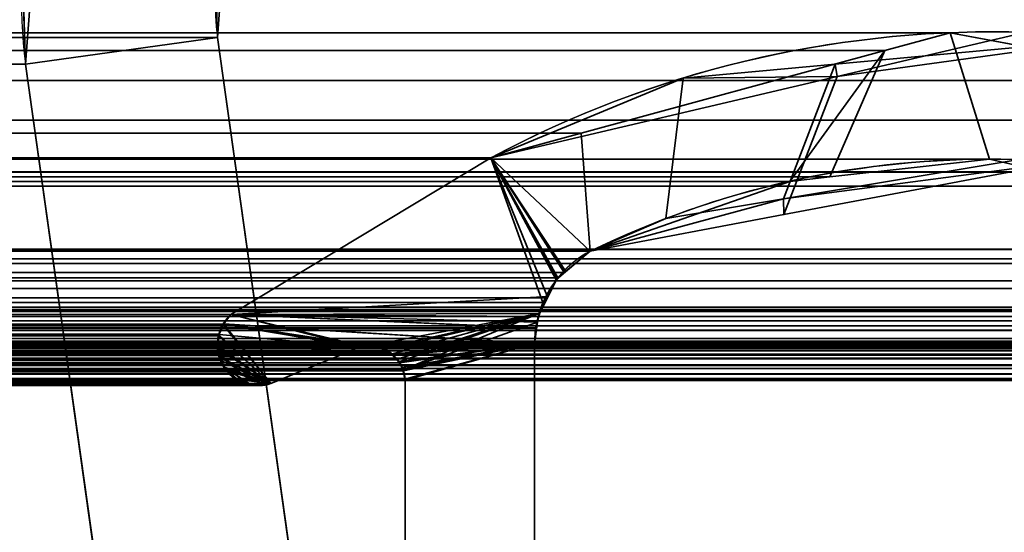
# Model space of a CAD drawing. Header units: millimetres. Extents: x -603 to 3703, y -120 to 193.
# Tile 916 of 938: x 3499.51 to 3507.14, y 10.36 to 14.34. Entities that reach past the tile are written whole.
import ezdxf

# ---------------------------------------------------------------- set-up
doc = ezdxf.new("R2010")
doc.units = ezdxf.units.MM
doc.layers.add('151', color=7, linetype='Continuous', true_color=0xffffff)

# ---------------------------------------------------------------- blocks, each defined once
blk = doc.blocks.new('UG_SURFACE_003')
at = {"layer": '151', "color": 252, "linetype": 'Continuous', "lineweight": 35}
for points in [[(3702.5001, -35, 2213.0001), (3702.5001, 174.4, 2213.0001), (2297.4999, 174.4, 2213.0001), (2297.4999, -35, 2213.0001)], [(2447.5, -35, 2063), (2447.5, 174.4, 2063), (3552.5, 174.4, 2063), (3552.5, -35, 2063)]]:
    blk.add_3dface(points, dxfattribs=at)
blk = doc.blocks.new('UG_SURFACE_166')
at = {"layer": '151', "color": 252, "linetype": 'Continuous', "lineweight": 35}
for points in [[(3499.5384, 14.6483, 2008.0385), (2500.4401, 13.9913, 2008.06), (2500.4616, 14.6483, 2008.0385)], [(3499.5384, 14.6483, 2008.0385), (3499.5599, 13.9913, 2008.06), (2500.4401, 13.9913, 2008.06)], [(3499.5599, 13.9913, 2008.06), (3499.5384, 14.6483, 2008.0385), (3501.0343, 14.5371, 2009.5344), (3501.0452, 14.2001, 2009.5453)], [(2498.9657, 14.5371, 2009.5344), (2498.9548, 14.2001, 2009.5453), (3501.0452, 14.2001, 2009.5453)], [(2498.9657, 14.5371, 2009.5344), (3501.0452, 14.2001, 2009.5453), (3501.0343, 14.5371, 2009.5344)], [(2486.0001, -46.92, 2022.5), (3513.9999, -46.92, 2022.5), (3513.9999, 14.42, 2022.5), (2486.0001, 14.42, 2022.5)], [(2487.5, -46.92, 2020.9999), (2487.5, 14.42, 2020.9999), (3512.5, 14.42, 2020.9999), (3512.5, -46.92, 2020.9999)], [(2498.9548, 14.2001, 2009.5453), (2498.0218, 7.5631, 2010.478), (3501.9782, 7.5631, 2010.478), (3501.0452, 14.2001, 2009.5453)], [(3500.4928, 7.3544, 2008.9927), (3499.5599, 13.9913, 2008.06), (3501.0452, 14.2001, 2009.5453), (3501.9782, 7.5631, 2010.478)], [(2500.4401, 13.9913, 2008.06), (3499.5599, 13.9913, 2008.06), (3500.4928, 7.3544, 2008.9927), (2499.5072, 7.3544, 2008.9927)]]:
    blk.add_3dface(points, dxfattribs=at)
blk = doc.blocks.new('UG_SURFACE_167')
at = {"layer": '151', "color": 252, "linetype": 'Continuous', "lineweight": 35}
for points in [[(3499.5384, 14.6483, 2008.0385), (3499.6569, 15.2948, -7), (3499.5599, 13.9913, -7)], [(3499.5599, 13.9913, -7), (3499.6569, 15.2948, -7), (3501.0951, 14.8687, -7), (3501.0452, 14.2001, -7)], [(3501.0343, 14.5371, 2009.5344), (3501.0452, 14.2001, -7), (3501.0951, 14.8687, -7)], [(3499.5599, 13.9913, -7), (3499.5599, 13.9913, 2008.06), (3499.5384, 14.6483, 2008.0385)], [(3501.0452, 14.2001, 2009.5453), (3501.0343, 14.5371, 2009.5344), (3499.5384, 14.6483, 2008.0385), (3499.5599, 13.9913, 2008.06)], [(3501.0343, 14.5371, 2009.5344), (3501.0452, 14.2001, 2009.5453), (3501.0452, 14.2001, -7)], [(3500.4928, 7.3544, -7), (3499.5599, 13.9913, -7), (3501.0452, 14.2001, -7), (3501.9782, 7.5631, -7)], [(3501.9782, 7.5631, 2010.478), (3501.0452, 14.2001, 2009.5453), (3499.5599, 13.9913, 2008.06), (3500.4928, 7.3544, 2008.9927)], [(3501.0452, 14.2001, 2009.5453), (3501.9782, 7.5631, 2010.478), (3501.9782, 7.5631, -7), (3501.0452, 14.2001, -7)], [(3499.5599, 13.9913, 2008.06), (3499.5599, 13.9913, -7), (3500.4928, 7.3544, -7), (3500.4928, 7.3544, 2008.9927)]]:
    blk.add_3dface(points, dxfattribs=at)
blk = doc.blocks.new('UG_SURFACE_221')
at = {"layer": '151', "color": 7, "linetype": 'Continuous', "lineweight": 35}
for points in [[(2491.3032, 13.8666, 2017.1969), (3508.6968, 13.8666, 2017.1969), (3506.7186, 14.2362, 2015.2187)], [(2493.2814, 14.2362, 2015.2187), (2491.3032, 13.8666, 2017.1969), (3506.7186, 14.2362, 2015.2187)], [(3506.7186, 14.2362, 2015.2187), (3506.2118, 14.0979, 2014.7116), (2493.7882, 14.0979, 2014.7116), (2493.2814, 14.2362, 2015.2187)], [(3506.2118, 14.0979, 2014.7116), (3506.7186, 14.2362, 2015.2187), (3507.0217, 13.2561, 2015.5215), (3505.7878, 13.1186, 2014.2877)], [(3507.937, 13.0477, 2016.4371), (3507.0217, 13.2561, 2015.5215), (3506.7186, 14.2362, 2015.2187), (3508.6968, 13.8666, 2017.1969)], [(2493.7882, 14.0979, 2014.7116), (3506.2118, 14.0979, 2014.7116), (3503.8619, 13.4572, 2012.3618), (2496.1381, 13.4572, 2012.3618)], [(3505.477, 13.084, 2013.9768), (3503.9322, 12.5427, 2012.4321), (3503.8619, 13.4572, 2012.3618), (3506.2118, 14.0979, 2014.7116)], [(3505.7878, 13.1186, 2014.2877), (3505.477, 13.084, 2013.9768), (3506.2118, 14.0979, 2014.7116)], [(3510.35, 13.5578, 2018.8501), (3508.6968, 13.8666, 2017.1969), (2491.3032, 13.8666, 2017.1969), (2489.65, 13.5578, 2018.8501)], [(2489.65, 13.5578, 2018.8501), (2488.848, 13.1555, 2019.6519), (3511.152, 13.1555, 2019.6519)], [(2489.65, 13.5578, 2018.8501), (3511.152, 13.1555, 2019.6519), (3510.35, 13.5578, 2018.8501)], [(2496.1381, 13.4572, 2012.3618), (3503.8619, 13.4572, 2012.3618), (3503.1631, 13.2666, 2011.663), (2496.8369, 13.2666, 2011.663)], [(3503.1631, 13.2666, 2011.663), (3503.8619, 13.4572, 2012.3618), (3503.9322, 12.5427, 2012.4321), (3503.7305, 12.3772, 2012.2304)], [(3503.1631, 13.2666, 2011.663), (3501.1499, 12.0514, 2009.65), (2498.8501, 12.0514, 2009.65), (2496.8369, 13.2666, 2011.663)], [(3501.1499, 12.0514, 2009.65), (3503.1631, 13.2666, 2011.663), (3503.5651, 12.1441, 2012.0649), (3503.509, 11.9475, 2012.0091)], [(3503.1631, 13.2666, 2011.663), (3503.6812, 12.3367, 2012.181), (3503.5872, 12.1808, 2012.0871), (3503.5651, 12.1441, 2012.0649)], [(3503.7305, 12.3772, 2012.2304), (3503.6812, 12.3367, 2012.181), (3503.1631, 13.2666, 2011.663)], [(3507.937, 13.0477, 2016.4371), (2492.063, 13.0444, 2016.4368), (2492.9996, 13.2561, 2015.5005)], [(2492.9996, 13.2561, 2015.5005), (2494.1967, 12.9778, 2014.3034), (3505.7878, 13.1186, 2014.2877)], [(3505.7878, 13.1186, 2014.2877), (3507.0217, 13.2561, 2015.5215), (2492.9996, 13.2561, 2015.5005)], [(3507.0217, 13.2561, 2015.5215), (3507.937, 13.0477, 2016.4371), (2492.9996, 13.2561, 2015.5005)], [(3512.9445, 12.0875, 2021.4446), (3511.152, 13.1555, 2019.6519), (2488.848, 13.1555, 2019.6519), (2487.0555, 12.0875, 2021.4446)], [(3505.477, 13.084, 2013.9768), (3505.7878, 13.1186, 2014.2877), (2494.1967, 12.9778, 2014.3034)], [(3510.0949, 12.5565, 2018.595), (2489.9051, 12.5565, 2018.595), (2492.063, 13.0444, 2016.4368)], [(2492.063, 13.0444, 2016.4368), (3507.937, 13.0477, 2016.4371), (3510.0949, 12.5565, 2018.595)], [(3505.477, 13.084, 2013.9768), (2494.1967, 12.9778, 2014.3034), (2496.0678, 12.5427, 2012.4321)], [(2496.0678, 12.5427, 2012.4321), (3503.9322, 12.5427, 2012.4321), (3505.477, 13.084, 2013.9768)], [(2489.79, 12.4747, 2018.7101), (2489.9051, 12.5565, 2018.595), (3510.0949, 12.5565, 2018.595)], [(3510.0949, 12.5565, 2018.595), (3510.2129, 12.4839, 2018.713), (2489.79, 12.4747, 2018.7101)], [(2496.2695, 12.3772, 2012.2304), (3503.7305, 12.3772, 2012.2304), (3503.9322, 12.5427, 2012.4321), (2496.0678, 12.5427, 2012.4321)], [(3510.2701, 12.4486, 2018.7702), (2489.61, 12.3158, 2018.8901), (2489.6529, 12.3772, 2018.847)], [(3510.2701, 12.4486, 2018.7702), (3510.3898, 12.3133, 2018.8897), (2489.61, 12.3158, 2018.8901)], [(2489.6529, 12.3772, 2018.847), (2489.79, 12.4747, 2018.7101), (3510.2129, 12.4839, 2018.713)], [(3510.2129, 12.4839, 2018.713), (3510.2701, 12.4486, 2018.7702), (2489.6529, 12.3772, 2018.847)], [(3503.6812, 12.3367, 2012.181), (2496.2695, 12.3772, 2012.2304), (2496.3188, 12.3367, 2012.181)], [(3503.6812, 12.3367, 2012.181), (3503.7305, 12.3772, 2012.2304), (2496.2695, 12.3772, 2012.2304)], [(2489.522, 12.19, 2018.9781), (2489.61, 12.3158, 2018.8901), (3510.3898, 12.3133, 2018.8897)], [(3510.3898, 12.3133, 2018.8897), (3510.442, 12.2541, 2018.9421), (2489.522, 12.19, 2018.9781)], [(2496.3188, 12.3367, 2012.181), (3503.5872, 12.1808, 2012.0871), (3503.6812, 12.3367, 2012.181)], [(2496.3188, 12.3367, 2012.181), (2496.4128, 12.1808, 2012.0871), (3503.5872, 12.1808, 2012.0871)], [(3510.442, 12.2541, 2018.9421), (2489.4927, 12.1064, 2019.0072), (2489.522, 12.19, 2018.9781)], [(3510.442, 12.2541, 2018.9421), (3510.5097, 12.1076, 2019.0098), (2489.4927, 12.1064, 2019.0072)], [(3503.509, 11.9475, 2012.0091), (2496.4128, 12.1808, 2012.0871), (2496.4349, 12.1441, 2012.0649)], [(3503.509, 11.9475, 2012.0091), (3503.5651, 12.1441, 2012.0649), (2496.4128, 12.1808, 2012.0871)], [(3503.5651, 12.1441, 2012.0649), (3503.5872, 12.1808, 2012.0871), (2496.4128, 12.1808, 2012.0871)], [(3503.509, 11.9448, 2012.0089), (2496.4349, 12.1441, 2012.0649), (2496.491, 11.9475, 2012.0091)], [(2496.4349, 12.1441, 2012.0649), (3503.509, 11.9448, 2012.0089), (3503.509, 11.9475, 2012.0091)], [(2487.0555, 12.0875, 2021.4446), (2487.0012, 12.0382, 2021.4989), (3512.9981, 12.0363, 2021.4982)], [(3512.9981, 12.0363, 2021.4982), (3512.9445, 12.0875, 2021.4446), (2487.0555, 12.0875, 2021.4446)], [(2489.4547, 11.9977, 2019.0454), (2489.4927, 12.1064, 2019.0072), (3510.5097, 12.1076, 2019.0098)], [(3510.5097, 12.1076, 2019.0098), (3510.525, 12.0751, 2019.0248), (2489.4547, 11.9977, 2019.0454)], [(3510.525, 12.0751, 2019.0248), (3510.5615, 11.8663, 2019.0616), (2489.4547, 11.9977, 2019.0454)], [(2498.909, 11.9819, 2009.5911), (2498.8501, 12.0514, 2009.65), (3501.1499, 12.0514, 2009.65)], [(2498.909, 11.9819, 2009.5911), (3501.1499, 12.0514, 2009.65), (3501.0877, 11.9763, 2009.5878)], [(3503.509, 11.9448, 2012.0089), (3503.5, 11.8277, 2012.0001), (3501.0877, 11.9763, 2009.5878), (3501.1499, 12.0514, 2009.65)], [(3501.1499, 12.0514, 2009.65), (3503.509, 11.9475, 2012.0091), (3503.509, 11.9448, 2012.0089)], [(2486.9516, 11.9779, 2021.5485), (2486.9473, 11.9664, 2021.5528), (3513.052, 11.9651, 2021.5521)], [(3513.052, 11.9651, 2021.5521), (2486.9761, 12.0155, 2021.524), (2486.9516, 11.9779, 2021.5485)], [(2487.0012, 12.0382, 2021.4989), (2486.9761, 12.0155, 2021.524), (3513.0329, 12.0032, 2021.5328)], [(2486.9761, 12.0155, 2021.524), (3513.052, 11.9651, 2021.5521), (3513.0329, 12.0032, 2021.5328)], [(3513.0329, 12.0032, 2021.5328), (3512.9981, 12.0363, 2021.4982), (2487.0012, 12.0382, 2021.4989)], [(3510.5615, 11.8663, 2019.0616), (2489.4385, 11.8663, 2019.0616), (2489.4547, 11.9977, 2019.0454)], [(3501.0877, 11.9763, 2009.5878), (2498.9128, 11.9737, 2009.5873), (2498.909, 11.9819, 2009.5911)], [(3501.0877, 11.9763, 2009.5878), (3501.0867, 11.9742, 2009.5868), (2498.9128, 11.9737, 2009.5873)], [(2498.9402, 11.9155, 2009.5599), (2498.9128, 11.9737, 2009.5873), (3501.0867, 11.9742, 2009.5868)], [(2498.9402, 11.9155, 2009.5599), (3501.0867, 11.9742, 2009.5868), (3501.0552, 11.8998, 2009.5551)], [(3501.0533, 11.8867, 2009.5534), (3501.0552, 11.8998, 2009.5551), (3501.0867, 11.9742, 2009.5868), (3501.4601, 11.5173, 2009.9599)], [(3501.0867, 11.9742, 2009.5868), (3501.0877, 11.9763, 2009.5878), (3502.1484, 11.798, 2010.6485), (3501.4601, 11.5173, 2009.9599)], [(3501.0877, 11.9763, 2009.5878), (3502.2161, 11.8082, 2010.7162), (3502.1646, 11.8019, 2010.6645)], [(3502.1646, 11.8019, 2010.6645), (3502.1484, 11.798, 2010.6485), (3501.0877, 11.9763, 2009.5878)], [(3501.0877, 11.9763, 2009.5878), (3503.5, 11.8277, 2012.0001), (3502.3067, 11.7956, 2010.8066), (3502.3026, 11.7962, 2010.8027)], [(3502.3026, 11.7962, 2010.8027), (3502.2161, 11.8082, 2010.7162), (3501.0877, 11.9763, 2009.5878)], [(2486.9215, 11.8984, 2021.5783), (2486.9156, 11.8382, 2021.5845), (3513.0851, 11.846, 2021.5852)], [(2486.9318, 11.9257, 2021.5681), (2486.9215, 11.8984, 2021.5783), (3513.0851, 11.846, 2021.5852)], [(3513.052, 11.9651, 2021.5521), (2486.9473, 11.9664, 2021.5528), (2486.9318, 11.9257, 2021.5681)], [(2486.9318, 11.9257, 2021.5681), (3513.0689, 11.9316, 2021.569), (3513.052, 11.9651, 2021.5521)], [(2486.9318, 11.9257, 2021.5681), (3513.0699, 11.9274, 2021.5697), (3513.0689, 11.9316, 2021.569)], [(3513.0851, 11.846, 2021.5852), (3513.0699, 11.9274, 2021.5697), (2486.9318, 11.9257, 2021.5681)], [(2496.491, 11.9475, 2012.0091), (2496.491, 11.9448, 2012.0089), (3503.509, 11.9448, 2012.0089)], [(2496.5, 11.8277, 2012.0001), (3503.5, 11.8277, 2012.0001), (3503.509, 11.9448, 2012.0089), (2496.491, 11.9448, 2012.0089)], [(3501.0552, 11.8998, 2009.5551), (2498.9462, 11.8863, 2009.5539), (2498.9402, 11.9155, 2009.5599)], [(3501.0552, 11.8998, 2009.5551), (3501.0533, 11.8867, 2009.5534), (2498.9462, 11.8863, 2009.5539)], [(3513.0844, 11.8085, 2021.5845), (2486.9156, 11.8382, 2021.5845), (2486.9146, 11.8282, 2021.5855)], [(2486.9146, 11.8282, 2021.5855), (2486.928, 11.7445, 2021.5719), (3513.072, 11.7445, 2021.5719)], [(3513.072, 11.7445, 2021.5719), (3513.0844, 11.8085, 2021.5845), (2486.9146, 11.8282, 2021.5855)], [(2486.9156, 11.8382, 2021.5845), (3513.0851, 11.8384, 2021.585), (3513.0851, 11.846, 2021.5852)], [(3513.0844, 11.8085, 2021.5845), (3513.0851, 11.8384, 2021.585), (2486.9156, 11.8382, 2021.5845)], [(3511.8995, 11.8171, 2020.3996), (3512.697, 11.5484, 2021.1971), (2487.303, 11.5484, 2021.1971), (2488.1005, 11.8171, 2020.3996)], [(3511.8995, 11.8171, 2020.3996), (2488.1005, 11.8171, 2020.3996), (2488.1144, 11.8176, 2020.3855)], [(3511.8248, 11.8261, 2020.3249), (2488.1144, 11.8176, 2020.3855), (2488.1871, 11.8202, 2020.313)], [(3511.8248, 11.8261, 2020.3249), (3511.8856, 11.8188, 2020.3855), (2488.1144, 11.8176, 2020.3855)], [(2488.1144, 11.8176, 2020.3855), (3511.8856, 11.8188, 2020.3855), (3511.8995, 11.8171, 2020.3996)], [(2488.1871, 11.8202, 2020.313), (3511.8134, 11.8226, 2020.3135), (3511.8248, 11.8261, 2020.3249)], [(3511.8134, 11.8226, 2020.3135), (2488.1871, 11.8202, 2020.313), (2488.2166, 11.8212, 2020.2832)], [(2488.2166, 11.8212, 2020.2832), (3511.7393, 11.7994, 2020.2394), (3511.8134, 11.8226, 2020.3135)], [(2488.2166, 11.8212, 2020.2832), (2488.2603, 11.8, 2020.2398), (3511.7393, 11.7994, 2020.2394)], [(2489.4385, 6.7187, 2019.0616), (2489.4385, 11.8663, 2019.0616), (3510.5615, 11.8663, 2019.0616), (3510.5615, 6.7187, 2019.0616)], [(2496.5, 11.8277, 2012.0001), (2496.5, 5.7035, 2012.0001), (3503.5, 5.7035, 2012.0001), (3503.5, 11.8277, 2012.0001)], [(2498.9552, 11.8424, 2009.5448), (2498.9462, 11.8863, 2009.5539), (3501.0533, 11.8867, 2009.5534)], [(3501.0438, 11.8115, 2009.5437), (2498.9526, 11.791, 2009.5475), (2498.9552, 11.8424, 2009.5448)], [(2498.9552, 11.8424, 2009.5448), (3501.0533, 11.8867, 2009.5534), (3501.0438, 11.8115, 2009.5437)], [(3501.0464, 11.7913, 2009.5465), (3501.0438, 11.8115, 2009.5437), (3501.0533, 11.8867, 2009.5534), (3501.4601, 11.5173, 2009.9599)], [(3503.5, 11.8277, 2012.0001), (3502.4016, 11.7431, 2010.9017), (3502.3761, 11.7573, 2010.8759), (3502.3067, 11.7956, 2010.8066)], [(3502.4586, 11.6764, 2010.9587), (3502.4371, 11.7014, 2010.9372), (3502.4016, 11.7431, 2010.9017), (3503.5, 11.8277, 2012.0001)], [(3502.4798, 11.6289, 2010.9799), (3502.4586, 11.6764, 2010.9587), (3503.5, 11.8277, 2012.0001)], [(3503.5, 11.8277, 2012.0001), (3502.4862, 11.6145, 2010.9863), (3502.4798, 11.6289, 2010.9799)], [(3502.4965, 11.5516, 2010.9963), (3502.4862, 11.6145, 2010.9863), (3503.5, 11.8277, 2012.0001)], [(3503.5, 11.8277, 2012.0001), (3502.4979, 11.5427, 2010.9978), (3502.4965, 11.5516, 2010.9963)], [(3503.5, 11.8277, 2012.0001), (3503.5, 5.7035, 2012.0001), (3502.4979, 7.7467, 2010.9978), (3502.4979, 11.5427, 2010.9978)], [(2486.9323, 11.736, 2021.5678), (3513.0677, 11.736, 2021.5678), (3513.072, 11.7445, 2021.5719), (2486.928, 11.7445, 2021.5719)], [(3511.6997, 11.787, 2020.1998), (2488.2603, 11.8, 2020.2398), (2488.3184, 11.7716, 2020.1817)], [(3511.6997, 11.787, 2020.1998), (3511.7393, 11.7994, 2020.2394), (2488.2603, 11.8, 2020.2398)], [(2488.3184, 11.7716, 2020.1817), (3511.6827, 11.7698, 2020.1828), (3511.6997, 11.787, 2020.1998)], [(3511.6827, 11.7698, 2020.1828), (2488.3184, 11.7716, 2020.1817), (2488.3265, 11.7677, 2020.1735)], [(2488.3265, 11.7677, 2020.1735), (3511.627, 11.713, 2020.1268), (3511.6827, 11.7698, 2020.1828)], [(2488.3265, 11.7677, 2020.1735), (2488.3733, 11.7134, 2020.1268), (3511.627, 11.713, 2020.1268)], [(3502.4016, 11.7431, 2010.9017), (2497.5629, 11.7014, 2010.9372), (2497.5994, 11.7439, 2010.9007)], [(3502.4016, 11.7431, 2010.9017), (3502.4371, 11.7014, 2010.9372), (2497.5629, 11.7014, 2010.9372)], [(3502.4016, 11.7431, 2010.9017), (2497.5994, 11.7439, 2010.9007), (2497.6239, 11.7572, 2010.8762)], [(3502.3761, 11.7573, 2010.8759), (2497.6239, 11.7572, 2010.8762), (2497.6966, 11.7966, 2010.8035)], [(2497.6239, 11.7572, 2010.8762), (3502.3761, 11.7573, 2010.8759), (3502.4016, 11.7431, 2010.9017)], [(2497.6966, 11.7966, 2010.8035), (2497.6974, 11.7967, 2010.8027), (3502.3026, 11.7962, 2010.8027), (3502.3067, 11.7956, 2010.8066)], [(3502.3067, 11.7956, 2010.8066), (3502.3761, 11.7573, 2010.8759), (2497.6966, 11.7966, 2010.8035)], [(3502.3026, 11.7962, 2010.8027), (2497.6974, 11.7967, 2010.8027), (2497.7839, 11.8082, 2010.7162)], [(2497.7839, 11.8082, 2010.7162), (3502.2161, 11.8082, 2010.7162), (3502.3026, 11.7962, 2010.8027)], [(3502.1646, 11.8019, 2010.6645), (2497.7839, 11.8082, 2010.7162), (2497.8182, 11.805, 2010.6816)], [(3502.1646, 11.8019, 2010.6645), (3502.2161, 11.8082, 2010.7162), (2497.7839, 11.8082, 2010.7162)], [(2497.8182, 11.805, 2010.6816), (3502.1484, 11.798, 2010.6485), (3502.1646, 11.8019, 2010.6645)], [(2497.8182, 11.805, 2010.6816), (2497.8516, 11.798, 2010.6485), (3502.1484, 11.798, 2010.6485)], [(3501.4601, 11.5173, 2009.9599), (3502.1484, 11.798, 2010.6485), (2497.8516, 11.798, 2010.6485), (2498.5399, 11.5173, 2009.9599)], [(3501.054, 11.7351, 2009.5541), (2498.9309, 11.6956, 2009.5692), (2498.951, 11.758, 2009.5489)], [(2498.951, 11.758, 2009.5489), (3501.0464, 11.7913, 2009.5465), (3501.054, 11.7351, 2009.5541)], [(2498.951, 11.758, 2009.5489), (2498.9526, 11.791, 2009.5475), (3501.0464, 11.7913, 2009.5465)], [(3501.0438, 11.8115, 2009.5437), (3501.0464, 11.7913, 2009.5465), (2498.9526, 11.791, 2009.5475)], [(3501.4601, 11.5173, 2009.9599), (3501.0693, 11.6961, 2009.5694), (3501.054, 11.7351, 2009.5541), (3501.0464, 11.7913, 2009.5465)], [(3513.0312, 11.662, 2021.5313), (2486.9323, 11.736, 2021.5678), (2486.9688, 11.662, 2021.5313)], [(3513.0312, 11.662, 2021.5313), (3513.0677, 11.736, 2021.5678), (2486.9323, 11.736, 2021.5678)], [(3511.621, 11.7072, 2020.1211), (2488.3733, 11.7134, 2020.1268), (2488.38, 11.7055, 2020.1201)], [(3511.621, 11.7072, 2020.1211), (3511.627, 11.713, 2020.1268), (2488.3733, 11.7134, 2020.1268)], [(2488.38, 11.7055, 2020.1201), (3511.5888, 11.6334, 2020.0887), (3511.621, 11.7072, 2020.1211)], [(2488.38, 11.7055, 2020.1201), (2488.4112, 11.6334, 2020.0887), (3511.5888, 11.6334, 2020.0887)], [(3502.4586, 11.6764, 2010.9587), (2497.5202, 11.6289, 2010.9799), (2497.5414, 11.6764, 2010.9587)], [(3502.4586, 11.6764, 2010.9587), (3502.4798, 11.6289, 2010.9799), (2497.5202, 11.6289, 2010.9799)], [(3502.4586, 11.6764, 2010.9587), (2497.5414, 11.6764, 2010.9587), (2497.5629, 11.7014, 2010.9372)], [(2497.5629, 11.7014, 2010.9372), (3502.4371, 11.7014, 2010.9372), (3502.4586, 11.6764, 2010.9587)], [(3501.0805, 11.6675, 2009.5806), (2498.8837, 11.6165, 2009.6164), (2498.9264, 11.6814, 2009.5737)], [(3501.0805, 11.6675, 2009.5806), (3501.116, 11.6163, 2009.6161), (2498.8837, 11.6165, 2009.6164)], [(2498.9264, 11.6814, 2009.5737), (3501.0693, 11.6961, 2009.5694), (3501.0805, 11.6675, 2009.5806)], [(2498.9264, 11.6814, 2009.5737), (2498.9309, 11.6956, 2009.5692), (3501.0693, 11.6961, 2009.5694)], [(3501.054, 11.7351, 2009.5541), (3501.0693, 11.6961, 2009.5694), (2498.9309, 11.6956, 2009.5692)], [(3501.116, 11.6163, 2009.6161), (3501.0805, 11.6675, 2009.5806), (3501.0693, 11.6961, 2009.5694), (3501.4601, 11.5173, 2009.9599)], [(3513.0274, 11.6582, 2021.5275), (2486.9726, 11.6582, 2021.5275), (2487.0391, 11.5917, 2021.461)], [(2487.0391, 11.5917, 2021.461), (3512.9611, 11.5914, 2021.461), (3513.0274, 11.6582, 2021.5275)], [(3512.9602, 11.5905, 2021.4601), (2487.0391, 11.5917, 2021.461), (2487.041, 11.5896, 2021.4589)], [(3512.9602, 11.5905, 2021.4601), (3512.9611, 11.5914, 2021.461), (2487.0391, 11.5917, 2021.461)], [(3512.9602, 11.5905, 2021.4601), (2487.041, 11.5896, 2021.4589), (2487.1218, 11.5553, 2021.378)], [(2487.1218, 11.5553, 2021.378), (3512.8782, 11.5549, 2021.3783), (3512.9602, 11.5905, 2021.4601)], [(3511.5888, 7.3541, 2020.0887), (3511.5888, 11.6334, 2020.0887), (2488.4112, 11.6334, 2020.0887), (2488.4112, 7.3541, 2020.0887)], [(3502.4965, 11.5516, 2010.9963), (2497.5035, 11.5516, 2010.9963), (2497.5138, 11.6145, 2010.9863)], [(2497.5138, 11.6145, 2010.9863), (2497.5202, 11.6289, 2010.9799), (3502.4798, 11.6289, 2010.9799), (3502.4862, 11.6145, 2010.9863)], [(3502.4862, 11.6145, 2010.9863), (3502.4965, 11.5516, 2010.9963), (2497.5138, 11.6145, 2010.9863)], [(2498.826, 11.5603, 2009.6738), (3501.1227, 11.6068, 2009.6226), (3501.2012, 11.547, 2009.7013)], [(2498.826, 11.5603, 2009.6738), (2498.8773, 11.6068, 2009.6226), (3501.1227, 11.6068, 2009.6226)], [(2498.8773, 11.6068, 2009.6226), (2498.8837, 11.6165, 2009.6164), (3501.116, 11.6163, 2009.6161)], [(3501.116, 11.6163, 2009.6161), (3501.1227, 11.6068, 2009.6226), (2498.8773, 11.6068, 2009.6226)], [(3501.2012, 11.547, 2009.7013), (3501.1227, 11.6068, 2009.6226), (3501.116, 11.6163, 2009.6161), (3501.4601, 11.5173, 2009.9599)], [(3512.8782, 11.5549, 2021.3783), (2487.1218, 11.5553, 2021.378), (2487.1581, 11.54, 2021.342)], [(3512.8458, 11.5407, 2021.3459), (3512.8782, 11.5549, 2021.3783), (2487.1581, 11.54, 2021.342)], [(3512.8458, 11.5407, 2021.3459), (2487.1581, 11.54, 2021.342), (2487.2088, 11.5412, 2021.291)], [(2487.2088, 11.5412, 2021.291), (3512.7914, 11.5435, 2021.2913), (3512.8458, 11.5407, 2021.3459)], [(3512.7914, 11.5435, 2021.2913), (2487.2088, 11.5412, 2021.291), (2487.283, 11.5429, 2021.2171)], [(2487.283, 11.5429, 2021.2171), (3512.697, 11.5484, 2021.1971), (3512.7914, 11.5435, 2021.2913)], [(2487.283, 11.5429, 2021.2171), (2487.303, 11.5484, 2021.1971), (3512.697, 11.5484, 2021.1971)], [(2497.5035, 11.5516, 2010.9963), (3502.4965, 11.5516, 2010.9963), (3502.4979, 11.5427, 2010.9978), (2497.5021, 11.5427, 2010.9978)], [(3502.4979, 11.5427, 2010.9978), (3502.4979, 7.7467, 2010.9978), (2497.5021, 7.7467, 2010.9978), (2497.5021, 11.5427, 2010.9978)], [(2498.5399, 11.5173, 2009.9599), (2498.6262, 11.5091, 2009.8739), (3501.3742, 11.5017, 2009.8741)], [(3501.3742, 11.5017, 2009.8741), (3501.4083, 11.5044, 2009.9082), (2498.5399, 11.5173, 2009.9599)], [(3501.4083, 11.5044, 2009.9082), (3501.4601, 11.5173, 2009.9599), (2498.5399, 11.5173, 2009.9599)], [(2498.6854, 11.5034, 2009.8147), (3501.2784, 11.5187, 2009.7785), (3501.3566, 11.5004, 2009.8567)], [(2498.6854, 11.5034, 2009.8147), (2498.7211, 11.5179, 2009.779), (3501.2784, 11.5187, 2009.7785)], [(3501.2202, 11.5324, 2009.7203), (2498.7211, 11.5179, 2009.779), (2498.7991, 11.5494, 2009.701)], [(3501.2202, 11.5324, 2009.7203), (3501.2784, 11.5187, 2009.7785), (2498.7211, 11.5179, 2009.779)], [(3501.2012, 11.547, 2009.7013), (2498.7991, 11.5494, 2009.701), (2498.826, 11.5603, 2009.6738)], [(2498.7991, 11.5494, 2009.701), (3501.2012, 11.547, 2009.7013), (3501.2202, 11.5324, 2009.7203)], [(3501.2784, 11.5187, 2009.7785), (3501.2202, 11.5324, 2009.7203), (3501.2012, 11.547, 2009.7013), (3501.4601, 11.5173, 2009.9599)], [(3501.2784, 11.5187, 2009.7785), (3501.4601, 11.5173, 2009.9599), (3501.4083, 11.5044, 2009.9082), (3501.3742, 11.5017, 2009.8741)], [(3501.3742, 11.5017, 2009.8741), (3501.3566, 11.5004, 2009.8567), (3501.2784, 11.5187, 2009.7785)], [(3501.3566, 11.5004, 2009.8567), (2498.6262, 11.5091, 2009.8739), (2498.6854, 11.5034, 2009.8147)], [(3501.3566, 11.5004, 2009.8567), (3501.3742, 11.5017, 2009.8741), (2498.6262, 11.5091, 2009.8739)]]:
    blk.add_3dface(points, dxfattribs=at)
blk = doc.blocks.new('UG_SURFACE_222')
at = {"layer": '151', "color": 7, "linetype": 'Continuous', "lineweight": 35}
for points in [[(3505.8277, 13.9927, -7), (3507.9851, 14.1908, -7), (3507.2534, 13.2525, -7), (3505.4286, 12.9478, -7)], [(3505.4314, 12.8262, 2013.9313), (3507.5881, 13.2339, 2016.088), (3507.308, 14.2393, 2015.8079), (3505.8429, 13.8955, 2014.343)], [(3507.9851, 14.1908, -7), (3505.8277, 13.9927, -7), (3505.8429, 13.8955, 2014.343)], [(3505.8429, 13.8955, 2014.343), (3507.308, 14.2393, 2015.8079), (3507.9851, 14.1908, -7)], [(3505.4286, 12.9478, -7), (3504.5178, 12.7957, -7), (3504.6506, 13.8846, -7), (3505.8277, 13.9927, -7)], [(3505.8429, 13.8955, 2014.343), (3505.8277, 13.9927, -7), (3504.6506, 13.8846, -7)], [(3503.1631, 13.2666, 2011.663), (3505.8429, 13.8955, 2014.343), (3504.6506, 13.8846, -7)], [(3505.8429, 13.8955, 2014.343), (3503.1631, 13.2666, 2011.663), (3503.9322, 12.5427, 2012.4321), (3505.4314, 12.8262, 2013.9313)], [(3504.6506, 13.8846, -7), (3503.1631, 13.2666, -7), (3503.1631, 13.2666, 2011.663)], [(3504.5178, 12.7957, -7), (3503.9322, 12.5427, -7), (3503.1631, 13.2666, -7), (3504.6506, 13.8846, -7)], [(3503.1631, 13.2666, -7), (3501.1499, 12.0514, -7), (3501.1499, 12.0514, 2009.65), (3503.1631, 13.2666, 2011.663)], [(3501.1499, 12.0514, -7), (3503.1631, 13.2666, -7), (3503.6743, 12.3282, -7), (3503.6058, 12.1916, -7)], [(3503.1631, 13.2666, 2011.663), (3501.1499, 12.0514, 2009.65), (3503.5348, 12.0607, 2012.0347), (3503.6008, 12.1889, 2012.1007)], [(3503.1631, 13.2666, -7), (3503.9322, 12.5427, -7), (3503.7429, 12.3854, -7)], [(3503.7429, 12.3854, -7), (3503.6743, 12.3282, -7), (3503.1631, 13.2666, -7)], [(3503.1631, 13.2666, 2011.663), (3503.6693, 12.3216, 2012.1691), (3503.7403, 12.3814, 2012.2404)], [(3503.7403, 12.3814, 2012.2404), (3503.9322, 12.5427, 2012.4321), (3503.1631, 13.2666, 2011.663)], [(3503.6008, 12.1889, 2012.1007), (3503.6693, 12.3216, 2012.1691), (3503.1631, 13.2666, 2011.663)], [(3507.5881, 13.2339, 2016.088), (3505.4286, 12.9478, -7), (3507.2534, 13.2525, -7)], [(3507.5881, 13.2339, 2016.088), (3505.4314, 12.8262, 2013.9313), (3505.4286, 12.9478, -7)], [(3505.4286, 12.9478, -7), (3505.4314, 12.8262, 2013.9313), (3503.9322, 12.5427, 2012.4321)], [(3503.9322, 12.5427, 2012.4321), (3504.5178, 12.7957, -7), (3505.4286, 12.9478, -7)], [(3503.9322, 12.5427, 2012.4321), (3503.9322, 12.5427, -7), (3504.5178, 12.7957, -7)], [(3503.9322, 12.5427, -7), (3503.9322, 12.5427, 2012.4321), (3503.7403, 12.3814, 2012.2404)], [(3503.7403, 12.3814, 2012.2404), (3503.7429, 12.3854, -7), (3503.9322, 12.5427, -7)], [(3503.7429, 12.3854, -7), (3503.7403, 12.3814, 2012.2404), (3503.6693, 12.3216, 2012.1691)], [(3503.6693, 12.3216, 2012.1691), (3503.6743, 12.3282, -7), (3503.7429, 12.3854, -7)], [(3503.6693, 12.3216, 2012.1691), (3503.6008, 12.1889, 2012.1007), (3503.6058, 12.1916, -7)], [(3503.6693, 12.3216, 2012.1691), (3503.6058, 12.1916, -7), (3503.6743, 12.3282, -7)], [(3503.6058, 12.1916, -7), (3503.5276, 12.0359, -7), (3501.1499, 12.0514, -7)], [(3503.5276, 12.0359, -7), (3503.6058, 12.1916, -7), (3503.6008, 12.1889, 2012.1007)], [(3503.5276, 12.0359, -7), (3503.6008, 12.1889, 2012.1007), (3503.5348, 12.0607, 2012.0347)], [(3501.1499, 12.0514, -7), (3501.0958, 11.9786, -7), (3501.0934, 11.9786, 2009.5932)], [(3501.0934, 11.9786, 2009.5932), (3501.1499, 12.0514, 2009.65), (3501.1499, 12.0514, -7)], [(3501.4601, 11.5173, 2009.9599), (3502.1484, 11.798, 2010.6485), (3501.1499, 12.0514, 2009.65), (3501.0934, 11.9786, 2009.5932)], [(3503.5219, 11.9929, -7), (3503.5, 11.8277, -7), (3501.0958, 11.9786, -7), (3501.1499, 12.0514, -7)], [(3502.182, 11.8051, 2010.6821), (3502.2161, 11.8082, 2010.7162), (3503.5348, 12.0607, 2012.0347), (3501.1499, 12.0514, 2009.65)], [(3501.1499, 12.0514, -7), (3503.5276, 12.0359, -7), (3503.5219, 11.9929, -7)], [(3501.1499, 12.0514, 2009.65), (3502.1484, 11.798, 2010.6485), (3502.182, 11.8051, 2010.6821)], [(3503.5348, 12.0607, 2012.0347), (3502.2161, 11.8082, 2010.7162), (3502.3115, 11.7875, 2010.8116)], [(3502.3115, 11.7875, 2010.8116), (3502.3453, 11.7801, 2010.8452), (3503.5348, 12.0607, 2012.0347)], [(3503.5348, 12.0607, 2012.0347), (3502.3453, 11.7801, 2010.8452), (3502.3899, 11.7442, 2010.89)], [(3502.3899, 11.7442, 2010.89), (3502.4385, 11.705, 2010.9386), (3503.5348, 12.0607, 2012.0347)], [(3503.5348, 12.0607, 2012.0347), (3502.4385, 11.705, 2010.9386), (3502.4488, 11.6862, 2010.9489)], [(3502.4488, 11.6862, 2010.9489), (3502.4838, 11.6222, 2010.9837), (3503.5348, 12.0607, 2012.0347)], [(3503.5243, 11.9915, 2012.0244), (3503.5348, 12.0607, 2012.0347), (3502.4838, 11.6222, 2010.9837), (3502.4838, 11.6216, 2010.9839)], [(3503.5348, 12.0607, 2012.0347), (3503.5219, 11.9929, -7), (3503.5276, 12.0359, -7)], [(3503.5348, 12.0607, 2012.0347), (3503.5243, 11.9915, 2012.0244), (3503.5219, 11.9929, -7)], [(3501.0958, 11.9786, -7), (3501.0724, 11.9473, -7), (3501.0569, 11.8953, 2009.557)], [(3501.0569, 11.8953, 2009.557), (3501.0784, 11.9593, 2009.5782), (3501.0958, 11.9786, -7)], [(3501.0934, 11.9786, 2009.5932), (3501.0784, 11.9593, 2009.5782), (3501.0569, 11.8953, 2009.557), (3501.4601, 11.5173, 2009.9599)], [(3501.0595, 11.8957, -7), (3501.0724, 11.9473, -7), (3501.0958, 11.9786, -7), (3502.1484, 11.798, -7)], [(3501.0784, 11.9593, 2009.5782), (3501.0934, 11.9786, 2009.5932), (3501.0958, 11.9786, -7)], [(3501.0958, 11.9786, -7), (3502.2161, 11.8082, -7), (3502.182, 11.8051, -7)], [(3502.182, 11.8051, -7), (3502.1484, 11.798, -7), (3501.0958, 11.9786, -7)], [(3502.2161, 11.8082, -7), (3501.0958, 11.9786, -7), (3503.5, 11.8277, -7)], [(3502.4838, 11.6216, 2010.9839), (3502.4979, 11.5427, 2010.9978), (3503.5, 11.8277, 2012.0001), (3503.5243, 11.9915, 2012.0244)], [(3503.5219, 11.9929, -7), (3503.5243, 11.9915, 2012.0244), (3503.5, 11.8277, 2012.0001)], [(3503.5, 11.8277, 2012.0001), (3503.5, 11.8277, -7), (3503.5219, 11.9929, -7)], [(3501.0595, 11.8957, -7), (3501.0443, 11.835, -7), (3501.0469, 11.8101, 2009.5468)], [(3501.0478, 11.8108, -7), (3501.0443, 11.835, -7), (3501.0595, 11.8957, -7), (3502.1484, 11.798, -7)], [(3501.0469, 11.8101, 2009.5468), (3501.0481, 11.8687, 2009.5482), (3501.0595, 11.8957, -7)], [(3501.4601, 11.5173, 2009.9599), (3501.0569, 11.8953, 2009.557), (3501.0481, 11.8687, 2009.5482), (3501.0469, 11.8101, 2009.5468)], [(3501.0481, 11.8687, 2009.5482), (3501.0569, 11.8953, 2009.557), (3501.0595, 11.8957, -7)], [(3501.0724, 11.9473, -7), (3501.0595, 11.8957, -7), (3501.0569, 11.8953, 2009.557)], [(3501.0443, 11.835, -7), (3501.0478, 11.8108, -7), (3501.0469, 11.8101, 2009.5468)], [(3502.3117, 11.7909, -7), (3502.2161, 11.8082, -7), (3503.5, 11.8277, -7)], [(3503.5, 11.8277, -7), (3502.3279, 11.7879, -7), (3502.3117, 11.7909, -7)], [(3502.3906, 11.7476, -7), (3502.3279, 11.7879, -7), (3503.5, 11.8277, -7)], [(3503.5, 11.8277, -7), (3502.4121, 11.7338, -7), (3502.3906, 11.7476, -7)], [(3502.4462, 11.685, -7), (3502.4121, 11.7338, -7), (3503.5, 11.8277, -7)], [(3503.5, 11.8277, -7), (3502.4762, 11.6419, -7), (3502.4462, 11.685, -7)], [(3502.4807, 11.6209, -7), (3502.4762, 11.6419, -7), (3503.5, 11.8277, -7)], [(3503.5, 11.8277, -7), (3502.4979, 11.5427, -7), (3502.4807, 11.6209, -7)], [(3503.5, 11.8277, -7), (3503.5, 5.7035, -7), (3502.4979, 7.7467, -7), (3502.4979, 11.5427, -7)], [(3503.5, 5.7035, 2012.0001), (3503.5, 11.8277, 2012.0001), (3502.4979, 11.5427, 2010.9978), (3502.4979, 7.7467, 2010.9978)], [(3503.5, 11.8277, 2012.0001), (3503.5, 5.7035, 2012.0001), (3503.5, 5.7035, -7), (3503.5, 11.8277, -7)], [(3501.0462, 11.777, 2009.546), (3501.0478, 11.8108, -7), (3501.0605, 11.7233, -7)], [(3501.0462, 11.777, 2009.546), (3501.0469, 11.8101, 2009.5468), (3501.0478, 11.8108, -7)], [(3501.0469, 11.8101, 2009.5468), (3501.0462, 11.777, 2009.546), (3501.0607, 11.7246, 2009.5606), (3501.4601, 11.5173, 2009.9599)], [(3501.0605, 11.7233, -7), (3501.0607, 11.7246, 2009.5606), (3501.0462, 11.777, 2009.546)], [(3502.1484, 11.798, -7), (3501.0605, 11.7233, -7), (3501.0478, 11.8108, -7)], [(3501.0605, 11.7233, -7), (3502.1484, 11.798, -7), (3501.4601, 11.5173, -7), (3501.4026, 11.5083, -7)], [(3501.4601, 11.5173, -7), (3502.1484, 11.798, -7), (3502.1484, 11.798, 2010.6485), (3501.4601, 11.5173, 2009.9599)], [(3502.182, 11.8051, 2010.6821), (3502.1484, 11.798, -7), (3502.182, 11.8051, -7)], [(3502.182, 11.8051, 2010.6821), (3502.1484, 11.798, 2010.6485), (3502.1484, 11.798, -7)], [(3502.182, 11.8051, -7), (3502.2161, 11.8082, 2010.7162), (3502.182, 11.8051, 2010.6821)], [(3502.182, 11.8051, -7), (3502.2161, 11.8082, -7), (3502.2161, 11.8082, 2010.7162)], [(3502.3117, 11.7909, -7), (3502.3115, 11.7875, 2010.8116), (3502.2161, 11.8082, 2010.7162)], [(3502.2161, 11.8082, 2010.7162), (3502.2161, 11.8082, -7), (3502.3117, 11.7909, -7)], [(3502.3115, 11.7875, 2010.8116), (3502.3117, 11.7909, -7), (3502.3279, 11.7879, -7)], [(3502.3115, 11.7875, 2010.8116), (3502.3279, 11.7879, -7), (3502.3906, 11.7476, -7)], [(3502.3906, 11.7476, -7), (3502.3453, 11.7801, 2010.8452), (3502.3115, 11.7875, 2010.8116)], [(3502.3906, 11.7476, -7), (3502.3899, 11.7442, 2010.89), (3502.3453, 11.7801, 2010.8452)], [(3502.3899, 11.7442, 2010.89), (3502.3906, 11.7476, -7), (3502.4121, 11.7338, -7)], [(3502.4462, 11.685, -7), (3502.4385, 11.705, 2010.9386), (3502.3899, 11.7442, 2010.89)], [(3502.3899, 11.7442, 2010.89), (3502.4121, 11.7338, -7), (3502.4462, 11.685, -7)], [(3501.0712, 11.6865, 2009.5713), (3501.0607, 11.7246, 2009.5606), (3501.0605, 11.7233, -7)], [(3501.0712, 11.6865, 2009.5713), (3501.0605, 11.7233, -7), (3501.0629, 11.7075, -7)], [(3501.1005, 11.644, -7), (3501.0629, 11.7075, -7), (3501.0605, 11.7233, -7), (3501.4026, 11.5083, -7)], [(3501.0607, 11.7246, 2009.5606), (3501.0712, 11.6865, 2009.5713), (3501.0984, 11.6444, 2009.5985), (3501.4601, 11.5173, 2009.9599)], [(3501.0629, 11.7075, -7), (3501.0984, 11.6444, 2009.5985), (3501.0712, 11.6865, 2009.5713)], [(3501.0629, 11.7075, -7), (3501.1005, 11.644, -7), (3501.0984, 11.6444, 2009.5985)], [(3502.4462, 11.685, -7), (3502.4488, 11.6862, 2010.9489), (3502.4385, 11.705, 2010.9386)], [(3502.4488, 11.6862, 2010.9489), (3502.4462, 11.685, -7), (3502.4762, 11.6419, -7)], [(3502.4762, 11.6419, -7), (3502.4838, 11.6222, 2010.9837), (3502.4488, 11.6862, 2010.9489)], [(3501.1227, 11.6068, -7), (3501.1227, 11.6068, 2009.6226), (3501.0984, 11.6444, 2009.5985)], [(3501.0984, 11.6444, 2009.5985), (3501.1005, 11.644, -7), (3501.1227, 11.6068, -7)], [(3501.0984, 11.6444, 2009.5985), (3501.1227, 11.6068, 2009.6226), (3501.1547, 11.5755, 2009.6545), (3501.2014, 11.5519, 2009.7015)], [(3501.2014, 11.5519, 2009.7015), (3501.2879, 11.5084, 2009.7878), (3501.2972, 11.5089, 2009.7971), (3501.0984, 11.6444, 2009.5985)], [(3501.2972, 11.5089, 2009.7971), (3501.4031, 11.5143, 2009.9032), (3501.0984, 11.6444, 2009.5985)], [(3501.4031, 11.5143, 2009.9032), (3501.4601, 11.5173, 2009.9599), (3501.0984, 11.6444, 2009.5985)], [(3501.1005, 11.644, -7), (3501.4026, 11.5083, -7), (3501.3523, 11.5004, -7), (3501.2987, 11.5127, -7)], [(3501.2023, 11.5477, -7), (3501.1227, 11.6068, -7), (3501.1005, 11.644, -7), (3501.2987, 11.5127, -7)], [(3501.1547, 11.5755, 2009.6545), (3501.1227, 11.6068, -7), (3501.2023, 11.5477, -7)], [(3501.1547, 11.5755, 2009.6545), (3501.1227, 11.6068, 2009.6226), (3501.1227, 11.6068, -7)], [(3502.4838, 11.6222, 2010.9837), (3502.4762, 11.6419, -7), (3502.4807, 11.6209, -7)], [(3502.4807, 11.6209, -7), (3502.4838, 11.6216, 2010.9839), (3502.4838, 11.6222, 2010.9837)], [(3502.4838, 11.6216, 2010.9839), (3502.4807, 11.6209, -7), (3502.4979, 11.5427, -7)], [(3502.4979, 11.5427, -7), (3502.4979, 11.5427, 2010.9978), (3502.4838, 11.6216, 2010.9839)], [(3501.2023, 11.5477, -7), (3501.2014, 11.5519, 2009.7015), (3501.1547, 11.5755, 2009.6545)], [(3501.2879, 11.5084, 2009.7878), (3501.2014, 11.5519, 2009.7015), (3501.2023, 11.5477, -7)], [(3501.2879, 11.5084, 2009.7878), (3501.2023, 11.5477, -7), (3501.2276, 11.529, -7)], [(3501.2987, 11.5127, -7), (3501.2276, 11.529, -7), (3501.2023, 11.5477, -7)], [(3501.2879, 11.5084, 2009.7878), (3501.2276, 11.529, -7), (3501.2987, 11.5127, -7)], [(3501.2987, 11.5127, -7), (3501.2972, 11.5089, 2009.7971), (3501.2879, 11.5084, 2009.7878)], [(3501.3523, 11.5004, -7), (3501.4031, 11.5143, 2009.9032), (3501.2972, 11.5089, 2009.7971)], [(3501.2972, 11.5089, 2009.7971), (3501.2987, 11.5127, -7), (3501.3523, 11.5004, -7)], [(3501.3523, 11.5004, -7), (3501.4026, 11.5083, -7), (3501.4031, 11.5143, 2009.9032)], [(3501.4031, 11.5143, 2009.9032), (3501.4026, 11.5083, -7), (3501.4601, 11.5173, -7)], [(3501.4601, 11.5173, -7), (3501.4601, 11.5173, 2009.9599), (3501.4031, 11.5143, 2009.9032)], [(3502.4979, 11.5427, -7), (3502.4979, 7.7467, -7), (3502.4979, 7.7467, 2010.9978), (3502.4979, 11.5427, 2010.9978)]]:
    blk.add_3dface(points, dxfattribs=at)

msp = doc.modelspace()

# ---------------------------------------------------------------- linework, layer by layer
at = {"layer": '151', "color": 252, "linetype": 'Continuous', "lineweight": -3, "true_color": 0x939598}
for p, q in [((3501.0453, 14.2001, 2009.5453), (2498.9547, 14.2001, 2009.5453)), ((3501.0453, 14.2001, 2009.5453), (3501.9781, 7.5631, 2010.4781)), ((3501.0453, 14.2001, -7), (3501.9781, 7.5631, -7)), ((3501.0453, 14.2001, -7), (3501.0453, 14.2001, 2009.5453)), ((3501.0453, 14.2001, 2009.5453), (3501.9781, 7.5631, 2010.4781)), ((3499.5599, 13.9913, 2008.0599), (2500.4401, 13.9913, 2008.0599)), ((3499.5599, 13.9913, -7), (3499.5599, 13.9913, 2008.0599)), ((3499.5599, 13.9913, 2008.0599), (3500.4927, 7.3544, 2008.9927)), ((3499.5599, 13.9913, 2008.0599), (3500.4927, 7.3544, 2008.9927)), ((3499.5599, 13.9913, -7), (3500.4927, 7.3544, -7)), ((3503.163, 13.2666, 2011.663), (2496.837, 13.2666, 2011.663)), ((3501.1499, 12.0514, 2009.6499), (3503.163, 13.2666, 2011.663)), ((3503.163, 13.2666, -7), (3501.1499, 12.0514, -7)), ((3503.163, 13.2666, 2011.663), (3501.1499, 12.0514, 2009.6499)), ((3503.163, 13.2666, -7), (3503.163, 13.2666, 2011.663)), ((3511.152, 13.1555, 2019.652), (2488.848, 13.1555, 2019.652)), ((2489.905, 12.5565, 2018.595), (3510.095, 12.5565, 2018.595)), ((2496.0678, 12.5427, 2012.4322), (3503.9322, 12.5427, 2012.4322)), ((3503.9322, 12.5427, 2012.4322), (3503.9322, 12.5427, -7)), ((3512.9445, 12.0875, 2021.4445), (2487.0555, 12.0875, 2021.4445)), ((3501.1499, 12.0514, 2009.6499), (2498.8501, 12.0514, 2009.6499)), ((3501.1499, 12.0514, -7), (3501.1499, 12.0514, 2009.6499)), ((3511.8996, 11.8171, 2020.3996), (2488.1004, 11.8171, 2020.3996)), ((2489.4385, 11.8663, 2019.0615), (3510.5615, 11.8663, 2019.0615)), ((2496.5, 11.8277, 2012), (3503.5, 11.8277, 2012)), ((3503.5, 11.8277, -7), (3503.5, 5.7035, -7)), ((3503.5, 5.7035, 2012), (3503.5, 11.8277, 2012)), ((3503.5, 11.8277, 2012), (3503.5, 11.8277, -7)), ((3503.5, 5.7035, 2012), (3503.5, 11.8277, 2012)), ((3513.072, 11.7445, 2021.572), (2486.928, 11.7445, 2021.572)), ((3502.2161, 11.8082, 2010.7161), (2497.7839, 11.8082, 2010.7161)), ((3502.1485, 11.798, 2010.6485), (2497.8515, 11.798, 2010.6485)), ((3501.46, 11.5173, -7), (3502.1485, 11.798, -7)), ((3501.46, 11.5173, 2009.96), (3502.1485, 11.798, 2010.6485)), ((3501.46, 11.5173, 2009.96), (3502.1485, 11.798, 2010.6485)), ((3502.1485, 11.798, -7), (3502.1485, 11.798, 2010.6485)), ((3502.2161, 11.8082, -7), (3502.2161, 11.8082, 2010.7161)), ((3511.5888, 11.6334, 2020.0888), (2488.4112, 11.6334, 2020.0888)), ((3501.1227, 11.6068, 2009.6227), (2498.8773, 11.6068, 2009.6227)), ((3501.1227, 11.6068, -7), (3501.1227, 11.6068, 2009.6227)), ((3512.6971, 11.5484, 2021.1971), (2487.3029, 11.5484, 2021.1971)), ((3502.4979, 11.5427, 2010.9979), (2497.5021, 11.5427, 2010.9979)), ((3501.46, 11.5173, 2009.96), (2498.54, 11.5173, 2009.96)), ((3501.46, 11.5173, -7), (3501.46, 11.5173, 2009.96)), ((3502.4979, 11.5427, 2010.9979), (3502.4979, 7.7467, 2010.9979)), ((3502.4979, 11.5427, -7), (3502.4979, 7.7467, -7)), ((3502.4979, 11.5427, -7), (3502.4979, 11.5427, 2010.9979)), ((3502.4979, 7.7467, 2010.9979), (3502.4979, 11.5427, 2010.9979))]:
    msp.add_line(p, q, dxfattribs=at)
for radius in [3.08, 1.58]:
    msp.add_arc((3502.61, 14.42, -7), radius, 90, 188, dxfattribs=at)
at = {"layer": '151', "color": 252, "linetype": 'Continuous', "lineweight": -3, "true_color": 0x939598, "extrusion": (-0.707107, -6.12323e-17, 0.707107)}
for major_axis, start_param, end_param in [((-3.08, 0, -3.08), 4.712389, 6.422812), ((3.08, 0, 3.08), 1.570796, 3.281219), ((1.58, 0, 1.58), 1.570796, 3.281219), ((-1.58, 0, -1.58), 4.712389, 6.422812)]:
    msp.add_ellipse((3502.61, 14.42, 2011.11), major_axis=major_axis, ratio=0.707107, start_param=start_param, end_param=end_param, dxfattribs=at)
at = {"layer": '151', "color": 252, "linetype": 'Continuous', "lineweight": -3, "true_color": 0x939598}
for points in [[(3511.152, 13.1555, -7), (3508.6854, 14.5654, -7), (3505.6674, 14.6068, -7), (3503.163, 13.2666, -7)], [(3503.163, 13.2666, 2011.663), (3505.6674, 14.6068, 2014.1674), (3508.6854, 14.5654, 2017.1854), (3511.152, 13.1555, 2019.652)], [(3503.9322, 12.5427, 2012.4322), (3505.8766, 13.4889, 2014.3766), (3508.1467, 13.4942, 2016.6467), (3510.095, 12.5565, 2018.595)], [(3510.095, 12.5565, -7), (3508.1467, 13.4942, -7), (3505.8766, 13.4889, -7), (3503.9322, 12.5427, -7)], [(3503.9322, 12.5427, -7), (3503.6667, 12.4026, -7), (3503.5007, 12.1279, -7), (3503.5, 11.8277, -7)], [(3503.9322, 12.5427, 2012.4322), (3503.6667, 12.4026, 2012.1667), (3503.5007, 12.1279, 2012.0007), (3503.5, 11.8277, 2012)], [(3501.1499, 12.0514, -7), (3501.0197, 11.9364, -7), (3501.0076, 11.7374, -7), (3501.1227, 11.6068, -7)], [(3501.1499, 12.0514, 2009.6499), (3501.0197, 11.9364, 2009.5197), (3501.0076, 11.7374, 2009.5076), (3501.1227, 11.6068, 2009.6227)], [(3502.2161, 11.8082, 2010.7161), (3502.1931, 11.8075, 2010.6931), (3502.1708, 11.804, 2010.6708), (3502.1485, 11.798, 2010.6485)], [(3502.1485, 11.798, -7), (3502.1708, 11.804, -7), (3502.1931, 11.8075, -7), (3502.2161, 11.8082, -7)], [(3502.2161, 11.8082, -7), (3502.3673, 11.8125, -7), (3502.4936, 11.6939, -7), (3502.4979, 11.5427, -7)], [(3502.4979, 11.5427, 2010.9979), (3502.4936, 11.6939, 2010.9936), (3502.3673, 11.8125, 2010.8673), (3502.2161, 11.8082, 2010.7161)], [(3501.46, 11.5173, 2009.96), (3501.3397, 11.4762, 2009.8397), (3501.2069, 11.5116, 2009.7069), (3501.1227, 11.6068, 2009.6227)], [(3501.1227, 11.6068, -7), (3501.2069, 11.5116, -7), (3501.3397, 11.4762, -7), (3501.46, 11.5173, -7)]]:
    msp.add_open_spline(points, degree=3, dxfattribs=at)
for points, knots in [([(3503.163, 13.2666, 2011.663), (3504.448, 13.9543, 2012.948), (3505.7993, 14.26, 2014.2993), (3508.5277, 14.2249, 2017.0277), (3509.8787, 13.8833, 2018.3787), (3511.152, 13.1555, 2019.652)], [0, 0, 0, 0, 0.5, 0.5, 1, 1, 1, 1]), ([(3510.095, 12.5565, 2018.595), (3509.103, 13.034, 2017.603), (3508.0601, 13.2584, 2016.5601), (3505.9653, 13.2538, 2014.4653), (3504.923, 13.0249, 2013.423), (3503.9322, 12.5427, 2012.4322)], [0, 0, 0, 0, 0.5, 0.5, 1, 1, 1, 1]), ([(3503.9322, 12.5427, 2012.4322), (3503.8416, 12.4949, 2012.3416), (3503.7541, 12.4266, 2012.2541), (3503.6361, 12.2813, 2012.1361), (3503.5958, 12.2163, 2012.0958), (3503.5392, 12.0836, 2012.0392), (3503.5196, 12.0166, 2012.0196), (3503.5032, 11.9082, 2012.0032), (3503.5001, 11.8679, 2012.0001), (3503.5, 11.8277, 2012)], [0, 0, 0, 0, 0.414476, 0.414476, 0.668143, 0.668143, 0.8804, 0.8804, 1, 1, 1, 1]), ([(3501.1499, 12.0514, 2009.6499), (3501.1268, 12.031, 2009.6268), (3501.1052, 12.0058, 2009.6052), (3501.0741, 11.9535, 2009.5741), (3501.0628, 11.9275, 2009.5628), (3501.0474, 11.872, 2009.5474), (3501.0434, 11.8414, 2009.5434), (3501.0441, 11.7856, 2009.5441), (3501.0477, 11.7594, 2009.5477), (3501.0605, 11.711, 2009.5605), (3501.0697, 11.6881, 2009.5697), (3501.0927, 11.6448, 2009.5927), (3501.1071, 11.6245, 2009.6071), (3501.1227, 11.6068, 2009.6227)], [0, 0, 0, 0, 0.216863, 0.216863, 0.383756, 0.383756, 0.552397, 0.552397, 0.697708, 0.697708, 0.841881, 0.841881, 1, 1, 1, 1]), ([(3502.2161, 11.8082, 2010.7161), (3502.2132, 11.8081, 2010.7132), (3502.2104, 11.808, 2010.7104), (3502.2046, 11.8076, 2010.7046), (3502.2017, 11.8074, 2010.7017), (3502.196, 11.8069, 2010.696), (3502.1931, 11.8066, 2010.6931), (3502.1874, 11.8059, 2010.6874), (3502.1845, 11.8055, 2010.6845), (3502.1788, 11.8046, 2010.6788), (3502.176, 11.8041, 2010.676), (3502.1703, 11.803, 2010.6703), (3502.1674, 11.8025, 2010.6674), (3502.1592, 11.8007, 2010.6592), (3502.1538, 11.7994, 2010.6538), (3502.1485, 11.798, 2010.6485)], [0, 0, 0, 0, 0.126778, 0.126778, 0.253555, 0.253555, 0.380333, 0.380333, 0.50711, 0.50711, 0.633887, 0.633887, 0.760663, 0.760663, 1, 1, 1, 1]), ([(3502.4979, 11.5427, 2010.9979), (3502.4972, 11.5673, 2010.9972), (3502.4931, 11.5919, 2010.9931), (3502.4794, 11.6369, 2010.9794), (3502.4698, 11.6578, 2010.9698), (3502.4505, 11.6896, 2010.9505), (3502.4416, 11.7019, 2010.9416), (3502.4224, 11.724, 2010.9224), (3502.4123, 11.7341, 2010.9123), (3502.387, 11.7555, 2010.887), (3502.3716, 11.766, 2010.8716), (3502.3397, 11.7834, 2010.8397), (3502.3233, 11.7904, 2010.8233), (3502.2771, 11.805, 2010.7771), (3502.2464, 11.8091, 2010.7464), (3502.2161, 11.8082, 2010.7161)], [0, 0, 0, 0, 0.141095, 0.141095, 0.280991, 0.280991, 0.38055, 0.38055, 0.479915, 0.479915, 0.617394, 0.617394, 0.754655, 0.754655, 1, 1, 1, 1]), ([(3501.1227, 11.6068, 2009.6227), (3501.1372, 11.5904, 2009.6372), (3501.1529, 11.5761, 2009.6529), (3501.1856, 11.5514, 2009.6856), (3501.2027, 11.541, 2009.7027), (3501.2377, 11.5239, 2009.7377), (3501.2557, 11.5171, 2009.7557), (3501.2829, 11.5095, 2009.7829), (3501.2921, 11.5074, 2009.7921), (3501.3196, 11.5022, 2009.8196), (3501.3381, 11.5005, 2009.8381), (3501.3739, 11.5003, 2009.8739), (3501.3912, 11.5016, 2009.8912), (3501.4257, 11.5072, 2009.9257), (3501.443, 11.5114, 2009.943), (3501.46, 11.5173, 2009.96)], [0, 0, 0, 0, 0.157298, 0.157298, 0.31426, 0.31426, 0.471036, 0.471036, 0.549134, 0.549134, 0.705793, 0.705793, 0.851832, 0.851832, 1, 1, 1, 1])]:
    msp.add_open_spline(points, degree=3, knots=knots, dxfattribs=at)

# ---------------------------------------------------------------- block references
for name in ['UG_SURFACE_003', 'UG_SURFACE_166', 'UG_SURFACE_167', 'UG_SURFACE_221', 'UG_SURFACE_222']:
    msp.add_blockref(name, (0, 0), dxfattribs=at)

doc.saveas('drawing.dxf')
